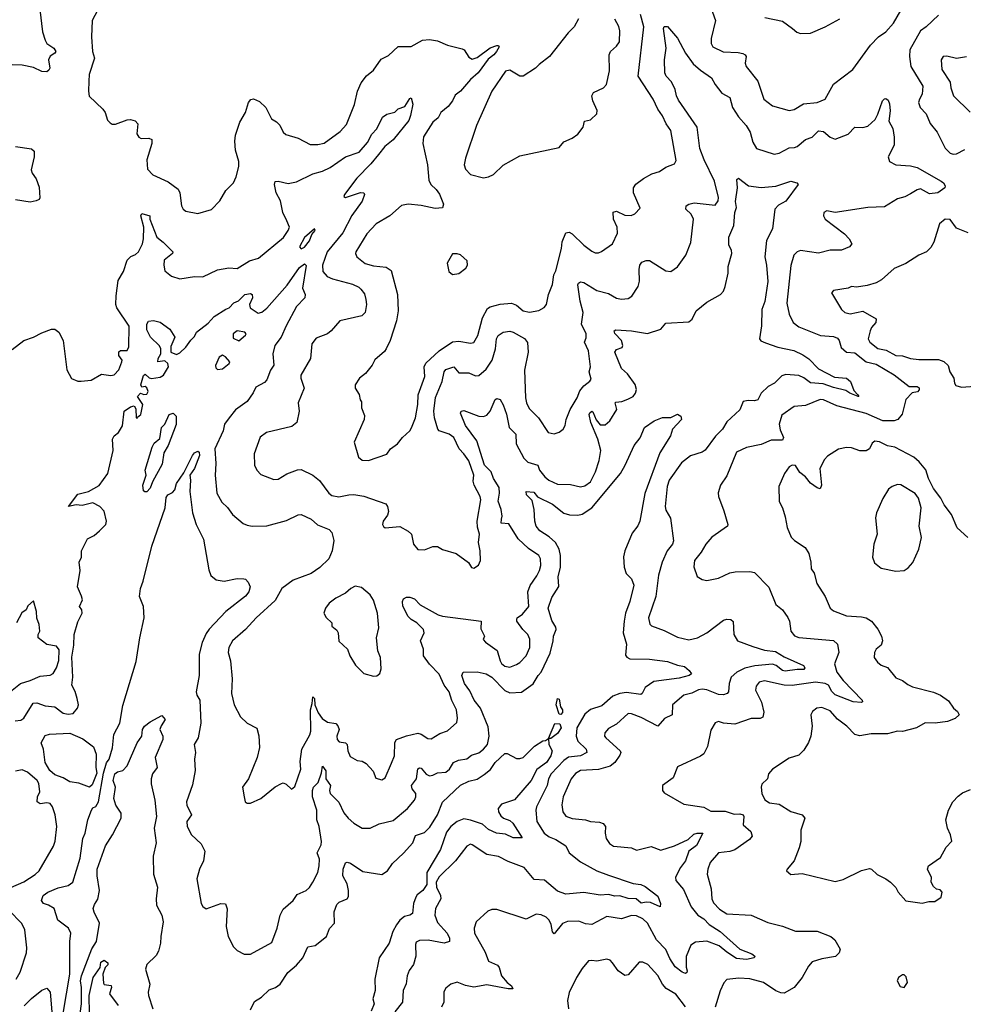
# Model space of a CAD drawing. Extents: x 1690054 to 1842981, y 782881 to 914114.
# Tile 623 of 656: x 1785820 to 1791566, y 890542 to 896539. Entities that reach past the tile are written whole.
import ezdxf

# ---------------------------------------------------------------- set-up
doc = ezdxf.new("R2010")
doc.units = 0

msp = doc.modelspace()

# ---------------------------------------------------------------- linework, layer by layer
at = {"layer": '0CON10XD'}
for points in [[(1786345, 896693.3), (1786261.2, 896535), (1786257.5, 896435), (1786263.8, 896345), (1786276.7, 896305), (1786243.8, 896205), (1786242, 896165), (1786238.8, 896105), (1786243.9, 896073.9), (1786326.7, 895995), (1786340, 895975), (1786355, 895927.5), (1786370.5, 895910.5), (1786383.6, 895903.6), (1786403.6, 895903.6), (1786475, 895928.6), (1786495, 895930.8), (1786524, 895924), (1786538.8, 895905), (1786534, 895845), (1786545, 895823.3), (1786560, 895815), (1786606.8, 895816.8), (1786625, 895808.8), (1786624.5, 895785), (1786594.4, 895685), (1786598.3, 895628.3), (1786631.2, 895595), (1786725, 895551.2), (1786785, 895506.7), (1786796, 895485), (1786806, 895405), (1786815.8, 895385.8), (1786832.7, 895372.7), (1786905, 895358), (1786987.6, 895382.4), (1787040, 895435), (1787075, 895498.8), (1787122, 895545), (1787138.8, 895581.2), (1787155.7, 895645), (1787154.2, 895675.8), (1787134.6, 895745), (1787130.2, 895800.2), (1787134.5, 895835.5), (1787160.8, 895915), (1787196, 895975), (1787214.2, 896035), (1787227, 896053), (1787245, 896058), (1787280.3, 896040.3), (1787318.8, 896005), (1787353.3, 895935), (1787385, 895916.2), (1787405, 895896.2), (1787425, 895853.3), (1787440.3, 895840.3), (1787515, 895817.5), (1787589.7, 895779.7), (1787635, 895778.9), (1787675, 895787.5), (1787771.1, 895858.9), (1787809.8, 895900.2), (1787858, 896022), (1787878.2, 896105), (1787899.5, 896155), (1787932.1, 896197.9), (1787975, 896232.9), (1788021.9, 896298.1), (1788065, 896321.1), (1788125, 896376), (1788205, 896375.6), (1788273.8, 896413.8), (1788315, 896418.8), (1788365, 896410.8), (1788425, 896384.5), (1788515, 896361.8), (1788525.7, 896355.7), (1788555, 896311.1), (1788575, 896299.5), (1788605, 896308.2), (1788685, 896368.6), (1788725, 896382.5), (1788735, 896382.5), (1788740, 896375), (1788723.8, 896345), (1788707.8, 896325), (1788672, 896298), (1788612.4, 896215), (1788565.1, 896174.9), (1788505, 896104.4), (1788471, 896079), (1788456.1, 896045), (1788428.6, 896011.4), (1788384.6, 895975), (1788369.1, 895940.9), (1788335, 895915.9), (1788279.5, 895825), (1788275.7, 895784.3), (1788304.4, 895654.4), (1788312.1, 895562.1), (1788324, 895535), (1788355.7, 895505.7), (1788376.4, 895476.4), (1788401.4, 895415), (1788395, 895394), (1788350.3, 895389.7), (1788265, 895407.3), (1788185, 895415.5), (1788145, 895406.9), (1788075, 895344.2), (1787991.1, 895295), (1787935, 895234.2), (1787866.9, 895125), (1787864.5, 895114.5), (1787872.9, 895095), (1787922.9, 895055), (1787975, 895040), (1788051.7, 895031.7), (1788081.7, 895011.7), (1788120.8, 894865), (1788125.6, 894765), (1788115.7, 894705), (1788075.8, 894584.2), (1788052, 894535), (1788041.2, 894518.8), (1787982.3, 894467.7), (1787965.8, 894434.2), (1787925.9, 894384.1), (1787890, 894355), (1787862.5, 894315), (1787862.5, 894295), (1787887, 894257), (1787893, 894223), (1787901.7, 894211.7), (1787902.5, 894175), (1787919.3, 894129.3), (1787918.8, 894105), (1787856.7, 893965), (1787884.2, 893875), (1787905, 893856.2), (1787945, 893854), (1788055, 893893.8), (1788078.8, 893925), (1788121.2, 893955), (1788151.2, 893995), (1788195.6, 894034.4), (1788206.6, 894053.4), (1788231.1, 894115), (1788245.4, 894195), (1788247.1, 894255), (1788286.9, 894365), (1788282.2, 894425), (1788292.9, 894447.1), (1788375, 894521.8), (1788455, 894577.8), (1788495, 894581.1), (1788565, 894568.1), (1788586.4, 894573.6), (1788610, 894615), (1788637.6, 894722.4), (1788669.4, 894780.6), (1788685, 894790.4), (1788745, 894806.2), (1788815, 894812.1), (1788845, 894800.9), (1788885, 894766.2), (1788925, 894757.9), (1788981.8, 894768.2), (1789014.6, 894785.4), (1789027.5, 894805), (1789040.6, 894865), (1789063.6, 894926.4), (1789073.5, 894985), (1789085, 895010), (1789118.9, 895145), (1789124.1, 895185.9), (1789145, 895241.2), (1789165, 895245.8), (1789185, 895235.8), (1789255, 895165.8), (1789305, 895128.8), (1789325, 895118.8), (1789345, 895118.8), (1789362.3, 895127.7), (1789429.4, 895175), (1789460, 895240), (1789457.4, 895275), (1789435.4, 895324.6), (1789433.2, 895366.8), (1789455, 895372.9), (1789505, 895348.6), (1789543.6, 895346.4), (1789565, 895356.7), (1789597.7, 895392.3), (1789556.7, 895485), (1789558.6, 895515), (1789572.4, 895537.6), (1789618.9, 895571.1), (1789669.3, 895600.7), (1789715, 895614.5), (1789755, 895641.9), (1789808.3, 895661.7), (1789818.1, 895681.9), (1789784.7, 895864.7), (1789755.9, 895905.9), (1789735, 895954.3), (1789706.4, 895995), (1789677.5, 896055), (1789585.5, 896195), (1789620, 896495), (1789600.8, 896570.8)], [(1785942.2, 896602.2), (1785958.9, 896465), (1785974.6, 896415), (1785986.7, 896395), (1786028.5, 896365), (1786039.5, 896345), (1786034.4, 896335), (1786005, 896316.7), (1785996.7, 896295), (1786003.6, 896245), (1785998.7, 896231.3), (1785985, 896222.7), (1785955, 896224.2), (1785905, 896248.9), (1785835, 896262.3), (1785775, 896264.5)], [(1790021.4, 896635), (1790057.8, 896535), (1790030.8, 896425), (1790031.5, 896395), (1790041.5, 896375), (1790103.7, 896343.6), (1790195, 896339.3), (1790223.8, 896333.8), (1790237.1, 896325), (1790244.4, 896315), (1790236.9, 896275), (1790242.9, 896255), (1790315.6, 896165), (1790352, 896055), (1790405, 896014.4), (1790505, 895986), (1790535, 895992), (1790593.1, 896026.9), (1790675, 896034.6), (1790725, 896054.3), (1790775, 896147.5), (1790893.6, 896236.4), (1791001.4, 896385), (1791048.8, 896435), (1791094.2, 896465), (1791141.7, 896518.3), (1791184.6, 896595.4)], [(1789222.9, 896545), (1789195.6, 896495), (1789160.8, 896459.2), (1789047.1, 896315), (1788982.6, 896267.4), (1788962, 896245), (1788885, 896196.2), (1788865, 896196.2), (1788805, 896231.2), (1788777.5, 896225), (1788694.2, 896105), (1788601.4, 895895), (1788533.8, 895695), (1788526.7, 895655), (1788535, 895628.8), (1788566, 895596), (1788645, 895575.8)], [(1788645, 895575.8), (1788675, 895582), (1788705, 895596.2), (1788765, 895653.3), (1788865, 895710), (1789105, 895761.2), (1789134.4, 895795.6), (1789185, 895817.1), (1789218.3, 895841.7), (1789252, 895885), (1789258.9, 895921.1), (1789295, 895930), (1789333.8, 895965), (1789337.1, 895987.1), (1789309.2, 896045), (1789304.4, 896075.6), (1789315, 896096), (1789375.5, 896124.5), (1789394.2, 896145), (1789412.5, 896227.5), (1789410, 896325), (1789418, 896345), (1789455, 896377.5), (1789472.5, 896405), (1789475, 896472.5), (1789468.6, 896498.6), (1789445, 896542)], [(1790357.5, 896552.5), (1790465, 896530), (1790525.8, 896485.8), (1790553, 896463), (1790574.3, 896454.3), (1790635, 896457.5), (1790725, 896495.7), (1790815, 896544)], [(1791413.9, 896566.1), (1791338.9, 896495), (1791305, 896471.5), (1791240.8, 896355), (1791238.1, 896315), (1791246.9, 896255), (1791319.2, 896135), (1791315.5, 896085), (1791300, 896055), (1791293.2, 896035), (1791303.1, 896005), (1791339.4, 895965), (1791365, 895906.2), (1791407.1, 895855), (1791455, 895756), (1791485, 895725.8), (1791505, 895720), (1791525, 895723.1), (1791575, 895748.1)], [(1788005, 895719), (1787959.1, 895660.9), (1787872.6, 895575), (1787798.8, 895475), (1787795, 895462.5), (1787805, 895456.7), (1787895, 895487.2), (1787915.4, 895485.4), (1787920, 895475), (1787905.7, 895434.3), (1787843.3, 895346.7), (1787788.3, 895241.7), (1787691.6, 895125), (1787664.6, 895044.6), (1787666.9, 895005), (1787693.1, 894975), (1787725, 894960.9), (1787847.6, 894927.6), (1787885, 894910.9), (1787898.5, 894898.5), (1787919.3, 894869.3), (1787928.2, 894835), (1787931.1, 894805), (1787923.7, 894756.3), (1787903.8, 894736.2), (1787770, 894705), (1787716.3, 894643.7), (1787695, 894625.6), (1787625, 894598.6), (1787600, 894565), (1787590.6, 894475), (1787532.5, 894375), (1787532.5, 894355), (1787553.3, 894295), (1787515.8, 894205), (1787522, 894155), (1787508, 894085), (1787477.8, 894062.2), (1787323.8, 894025), (1787285, 893996.2), (1787248, 893895), (1787250.8, 893825), (1787263.3, 893795), (1787289.3, 893769.3), (1787367.7, 893737.7), (1787395, 893740.8), (1787447, 893773), (1787511.7, 893798.3), (1787535, 893799.4), (1787605, 893765.7), (1787645, 893733.1), (1787701.9, 893655), (1787720.2, 893640.2), (1787763.1, 893633.1), (1787825, 893644.7), (1787855, 893647.7), (1787916.8, 893636.8), (1788049.4, 893589.4), (1788060.6, 893575), (1788065.7, 893544.3), (1788059.5, 893520.5), (1788032.5, 893485), (1788030, 893465), (1788035, 893452.5), (1788045, 893443.3), (1788135, 893451.4), (1788185, 893424.2), (1788205.7, 893405), (1788217.5, 893345), (1788245, 893311.2), (1788285, 893309.2), (1788335, 893330), (1788365, 893330), (1788395, 893311.2), (1788477, 893287), (1788553.9, 893233.9), (1788572.3, 893202.3), (1788585, 893197.5), (1788613.9, 893216.1), (1788626.2, 893245), (1788623.8, 893305), (1788613.8, 893355), (1788620, 893405), (1788607.6, 893447.6), (1788605.5, 893485), (1788628.2, 893615), (1788623.6, 893635), (1788587.3, 893705), (1788582.4, 893727.6), (1788585.9, 893765), (1788555, 893853.1), (1788524.5, 893894.5), (1788496.7, 893925), (1788463.6, 893993.6), (1788435, 894014.8), (1788375, 894034.8), (1788366.6, 894045), (1788346, 894115), (1788343, 894155), (1788352.1, 894237.9), (1788391.9, 894335), (1788405.3, 894394.8), (1788415, 894409.1), (1788464.4, 894424.4), (1788495, 894388.8), (1788555, 894387.7), (1788595, 894369.6), (1788615, 894371.5), (1788660.2, 894409.8), (1788698.1, 894465), (1788717.9, 894535), (1788723.3, 894595), (1788734, 894616), (1788765, 894635.6), (1788805, 894641.4), (1788825, 894636.9), (1788895, 894598), (1788912.1, 894572.1), (1788915.6, 894515), (1788894.6, 894404.6), (1788900, 894235), (1788906.4, 894205), (1788921.7, 894171.7), (1788979.2, 894115), (1789037.5, 894025), (1789075, 894016.7), (1789105, 894026.7), (1789130, 894045), (1789142.5, 894067.5), (1789148.1, 894105), (1789171.1, 894165), (1789214.5, 894235), (1789231.7, 894278.3), (1789255, 894308.6), (1789292.7, 894337.3), (1789299.5, 894350.5), (1789287.1, 894395), (1789295.5, 894425), (1789282.7, 894522.7), (1789259.1, 894575), (1789269.2, 894600.8), (1789268.5, 894625), (1789241.1, 894685), (1789251.8, 894755), (1789232.4, 894825), (1789219.4, 894925), (1789222.5, 894935), (1789235, 894942.9), (1789255, 894938.5), (1789335, 894889.6), (1789405, 894872.2), (1789455, 894842.2), (1789485, 894836.9), (1789525, 894841.4), (1789548, 894855), (1789585.4, 894914.6), (1789593.7, 894946.3), (1789592, 895018), (1789596.8, 895043.2), (1789608.6, 895061.4), (1789635, 895072.9), (1789655, 895072.2), (1789755, 895008.9), (1789784.4, 895005.6), (1789826.3, 895033.7), (1789875.5, 895104.5), (1789906.9, 895183.1), (1789922.7, 895325), (1789908.9, 895355), (1789876, 895385), (1789878.8, 895405), (1789895, 895415.6), (1789927.2, 895422.8), (1790055, 895410), (1790073.1, 895436.9), (1790074.6, 895455.4), (1790051.6, 895555), (1789987.6, 895685), (1789961.8, 895755), (1789944.6, 895885), (1789831.2, 896048.8), (1789818.8, 896075), (1789810.9, 896115), (1789789.9, 896159.9), (1789757.5, 896195), (1789748.2, 896215), (1789746.6, 896295), (1789757.5, 896365), (1789741.1, 896485), (1789745, 896498.8), (1789765, 896498.6), (1789825, 896426), (1789875, 896336.2), (1789921.2, 896271.2), (1789965, 896231.9), (1790032.5, 896185), (1790054.2, 896145), (1790095, 896092.5), (1790144, 896065), (1790161.1, 896005), (1790197.5, 895947.5), (1790243.2, 895895), (1790268.9, 895855), (1790285, 895793.8), (1790307.5, 895755), (1790415, 895720), (1790445, 895725.4), (1790505, 895758.1), (1790538.7, 895761.3), (1790555, 895767.7), (1790605, 895808.9), (1790645, 895823.1), (1790685, 895862.5), (1790715, 895857.9), (1790755, 895822.9), (1790785, 895811.9), (1790865, 895841.1), (1790905, 895884.3), (1790955, 895882.5), (1790985, 895890.6), (1791028.6, 895931.4), (1791046.2, 895963.8), (1791074.4, 896045), (1791085, 896057.5), (1791095, 896059.2), (1791108.9, 896048.9), (1791116.3, 896026.3), (1791119.5, 895985), (1791111.5, 895921.5), (1791135.7, 895875.7), (1791144.1, 895824.1), (1791143.8, 895775), (1791109.2, 895705), (1791116.2, 895675), (1791154.5, 895654.5), (1791245, 895649.4), (1791285, 895639.4), (1791431.2, 895555), (1791446, 895545), (1791455, 895527.5), (1791453.8, 895515), (1791410, 895485), (1791359.4, 895479.4), (1791305, 895508.5), (1791285, 895503.1), (1791245, 895478.2), (1791209.7, 895460.3), (1791165, 895448.7), (1791085, 895399.5), (1790985, 895396.2), (1790785, 895364.6), (1790735, 895374.2), (1790716.7, 895365), (1790714.3, 895345), (1790724.7, 895324.7), (1790842, 895235), (1790870, 895205), (1790886.4, 895173.6), (1790872.5, 895155), (1790824.3, 895135.7), (1790755, 895135.6), (1790685, 895116.7), (1790575, 895134.2), (1790555, 895126), (1790534.4, 895105), (1790515, 895042.5), (1790491.7, 894811.7), (1790506.2, 894745), (1790529.5, 894695), (1790565, 894667.7), (1790594.5, 894655.5), (1790695.9, 894615.9), (1790775, 894609.3), (1790800, 894600), (1790810.9, 894585), (1790822, 894542), (1790854.8, 894514.8), (1790905, 894511), (1790975, 894455.8), (1791035, 894440.9), (1791145.4, 894375.4), (1791235.6, 894305.6), (1791285, 894305.9), (1791296.2, 894296.2), (1791297.9, 894285), (1791286.6, 894273.4), (1791254.4, 894265.6), (1791215, 894225.6), (1791193.1, 894136.9), (1791166.6, 894103.4), (1791145, 894095.2), (1791075, 894096.1), (1790975, 894140.2), (1790795, 894186.3), (1790715, 894224.4), (1790694.4, 894225.6), (1790605, 894189.1), (1790535, 894182.9), (1790460, 894130), (1790444.1, 894075.9), (1790451.3, 894041.3), (1790471.1, 893995), (1790465, 893977.5), (1790395, 893978.9), (1790335, 893951.5), (1790245, 893934.4), (1790185.6, 893904.4), (1790125, 893761.2), (1790087.5, 893705), (1790073.4, 893656.6), (1790074.3, 893635), (1790107.3, 893547.3), (1790132, 893465), (1790130, 893455), (1790035, 893386.9), (1789997.1, 893345), (1789970, 893295), (1789930, 893245), (1789926, 893206), (1789945, 893147.5), (1789975, 893130), (1790003.2, 893123.2), (1790075, 893137.1), (1790145, 893170), (1790175.8, 893175.8), (1790265, 893177.8), (1790295, 893171.4), (1790382.6, 893082.6), (1790425, 892976.7), (1790464, 892945), (1790497.2, 892897.2), (1790506.9, 892875), (1790515.6, 892815), (1790537, 892787), (1790565, 892775.5), (1790775, 892757.1), (1790799.2, 892735), (1790807.5, 892685), (1790781.9, 892615), (1790795.6, 892565), (1790833.8, 892513.8), (1790950, 892395), (1790952.5, 892385), (1790945, 892380), (1790895.6, 892384.4), (1790785, 892427.5), (1790765, 892447.8), (1790744.8, 892484.8), (1790725.2, 892495.2), (1790665, 892503.2), (1790524.6, 892484.6), (1790475, 892484.7), (1790355, 892511.2), (1790323.3, 892505), (1790305, 892480), (1790301.5, 892455), (1790336.9, 892383.1), (1790350.6, 892320.6), (1790345, 892290), (1790328, 892282), (1790275, 892283.3), (1790175, 892247.9), (1790105, 892254.2), (1790075, 892263.8), (1790055, 892256.7), (1790028, 892212), (1790008, 892112), (1789985, 892068), (1789965, 892052.5), (1789825, 891987.5), (1789799.5, 891920.5), (1789733.3, 891875), (1789733.8, 891845), (1789745, 891830), (1789865, 891761.2), (1789985, 891743.1), (1790027.9, 891717.9), (1790115, 891718.1), (1790170.5, 891700.5), (1790205, 891701.8), (1790225.9, 891695), (1790229.7, 891685), (1790224.6, 891635), (1790271.4, 891595), (1790280.6, 891565), (1790264.6, 891545), (1790175, 891482.5), (1790145, 891472.9), (1790075.4, 891464.6), (1790025, 891406), (1790009.4, 891365), (1790005.6, 891335), (1790031.5, 891245), (1790033.9, 891185), (1790045, 891160), (1790080.6, 891120.6), (1790125, 891092.4), (1790275, 891085.6), (1790375, 891039.2), (1790465, 891016.7), (1790545, 890988.1), (1790675, 890987.8), (1790760, 890955), (1790784.1, 890934.1), (1790817, 890877), (1790810, 890855), (1790787.3, 890832.7), (1790705, 890818.5), (1790645, 890800), (1790624.2, 890775), (1790585, 890706), (1790535.8, 890645), (1790475, 890610), (1790455, 890610.8), (1790425, 890624.2), (1790348.8, 890675), (1790265, 890697.8), (1790199.8, 890700.2), (1790125, 890692), (1790106.8, 890673.2), (1790085.4, 890624.6), (1790054.6, 890525)], [(1791585, 896313.9), (1791525, 896302.2), (1791465, 896316.7), (1791443.3, 896315), (1791430, 896295), (1791434.4, 896235), (1791485, 896158.8), (1791488.9, 896125), (1791506.5, 896075), (1791606.9, 895976.9)], [(1785775, 894531.4), (1785845, 894584.4), (1785905, 894605.7), (1785955, 894632.9), (1786015, 894653.8), (1786035, 894653.8), (1786058.8, 894635), (1786084.2, 894585), (1786107, 894407), (1786135, 894353.3), (1786175, 894336.7), (1786195, 894336.7), (1786255, 894343.3), (1786319.1, 894380.9), (1786375, 894372.5), (1786395, 894376.2), (1786423.2, 894406.8), (1786442.5, 894455), (1786444, 894465), (1786423.1, 894493.1), (1786424.5, 894515.5), (1786435, 894524.2), (1786475, 894524), (1786485, 894547.5), (1786486.9, 894673.1), (1786411.3, 894785), (1786405.8, 894805), (1786406.9, 894856.9), (1786420.1, 894949.9), (1786451.5, 895005), (1786474.6, 895075), (1786497.5, 895097.5), (1786525, 895109.1), (1786543.3, 895125), (1786568.1, 895175), (1786574.4, 895205), (1786575.3, 895274.7), (1786558.2, 895345), (1786565, 895359.1), (1786612, 895345), (1786613.4, 895325), (1786655.3, 895215.3), (1786695, 895184.4), (1786752.5, 895125), (1786750.8, 895115), (1786701.1, 895075), (1786698.1, 895045), (1786705, 895008.8), (1786745, 894977.5), (1786795, 894960.8), (1786885, 894975.7), (1786935, 894974), (1787024.1, 895015.9), (1787093, 895027), (1787145, 895024.5), (1787219, 895071), (1787275, 895087.6), (1787427.3, 895212.7), (1787455.8, 895255), (1787462.3, 895275), (1787446.7, 895315), (1787422.1, 895365), (1787408.9, 895435), (1787381.8, 895485), (1787371.2, 895535), (1787376.4, 895553.6), (1787395, 895555.8), (1787455, 895541.9), (1787505, 895551.8), (1787605, 895601.2), (1787665, 895616.2), (1787710.4, 895639.6), (1787805, 895704), (1787886.9, 895733.1), (1787938.5, 895791.5), (1787965, 895842.5), (1787995.6, 895875), (1788029.2, 895945), (1788055, 895964.3), (1788104.2, 895975.8), (1788125, 895996.2), (1788165, 896011.2), (1788195, 896060), (1788205, 896062.5), (1788213.8, 896025), (1788200.8, 895955), (1788188.9, 895925), (1788095, 895808.4), (1788043.4, 895766.6), (1788005, 895719)], [(1785795, 895767.3), (1785892.6, 895752.6), (1785909.1, 895739.1), (1785909.1, 895705), (1785890.8, 895625), (1785896, 895605), (1785920.3, 895570.3), (1785938.3, 895518.3), (1785944, 895455), (1785938.8, 895445), (1785920, 895435), (1785885, 895426.9), (1785795, 895442.5)], [(1788368, 892915), (1788395, 892906.1), (1788630, 892875), (1788628.3, 892828.3), (1788650, 892785), (1788643, 892763), (1788657, 892747), (1788727.3, 892697.3), (1788745, 892634), (1788755, 892617.5), (1788775, 892602.2), (1788805, 892595.8), (1788845, 892610.8), (1788865, 892623.1), (1788904.3, 892665), (1788926, 892716), (1788926.7, 892765), (1788913.6, 892793.6), (1788883.3, 892825), (1788847.5, 892875), (1788846.7, 892885), (1788848.8, 892895), (1788881.5, 892918.5), (1788921.1, 892965), (1788914.4, 893055), (1788927.6, 893092.4), (1788969.2, 893150.8), (1788985.5, 893185), (1788993.3, 893215), (1788990.5, 893255), (1788980.6, 893275), (1788918.3, 893318.3), (1788856.4, 893376.4), (1788798.1, 893468.1), (1788752.7, 893472.7), (1788755, 893496.7), (1788758.8, 893515), (1788751.4, 893555), (1788732.9, 893607.1), (1788742.6, 893655), (1788739.3, 893689.3), (1788704.6, 893745), (1788691.3, 893785), (1788651.2, 893825), (1788602.9, 893975), (1788535, 894067.5), (1788505, 894142.5), (1788507.5, 894155), (1788525, 894158.1), (1788615, 894124.5), (1788645, 894121.5), (1788665, 894131.1), (1788685.3, 894154.7), (1788715, 894226), (1788725, 894232.5), (1788745, 894226), (1788765, 894193.8), (1788785, 894136), (1788800.4, 894055), (1788840.7, 894015), (1788842.5, 893955), (1788889.2, 893869.3), (1788915, 893844.5), (1788976.2, 893826.2), (1788986.2, 893795), (1789017.5, 893755), (1789041.8, 893735), (1789095, 893710.8), (1789175, 893707.3), (1789235, 893694.3), (1789260.4, 893699.6), (1789295, 893724.3), (1789327.1, 893785), (1789348.5, 893855), (1789357.9, 893915), (1789340.7, 893985), (1789298.8, 894085), (1789287.3, 894135), (1789292.4, 894145), (1789305, 894155.5), (1789310.7, 894150.7), (1789331.4, 894101.4), (1789355, 894071.8), (1789385, 894072.1), (1789413.3, 894095), (1789456.4, 894165), (1789445.4, 894205), (1789449.6, 894210.4), (1789486, 894214), (1789522.9, 894227.1), (1789555, 894244.5), (1789570.4, 894265), (1789576.3, 894286.3), (1789567.6, 894317.6), (1789522.1, 894382.1), (1789485.5, 894415), (1789443.3, 894515), (1789455, 894530), (1789488, 894542), (1789493.3, 894555), (1789484, 894585), (1789445, 894628.8), (1789439.2, 894645), (1789449.5, 894650.5), (1789545, 894643.6), (1789642.2, 894627.8), (1789725, 894653.8), (1789755, 894690), (1789895, 894699.2), (1789915.4, 894714.6), (1789940, 894765), (1790005, 894817.8), (1790086.9, 894865), (1790105, 894885.8), (1790116.4, 894913.6), (1790133.7, 894995), (1790133.7, 895035), (1790157.2, 895115), (1790155.2, 895135), (1790138.7, 895165), (1790137.5, 895215), (1790169.3, 895285), (1790174.8, 895365), (1790184.3, 895395), (1790178.8, 895431.2), (1790191.8, 895515), (1790186.2, 895565), (1790196.7, 895575), (1790257, 895527), (1790335, 895517.5), (1790424.2, 895525.8), (1790515, 895555.7), (1790552.5, 895545), (1790561.2, 895535), (1790485, 895434.2), (1790440.9, 895409.1), (1790418, 895385), (1790404.5, 895265.5), (1790368.2, 895195), (1790357.7, 895095), (1790368.2, 895045), (1790376.5, 894945), (1790356.7, 894823.3), (1790340, 894775), (1790337.5, 894675), (1790324, 894595), (1790333.4, 894583.4), (1790360.7, 894570.7), (1790436.7, 894545), (1790533.8, 894525), (1790588.8, 894498.8), (1790625, 894474.2), (1790685, 894412.2), (1790781.3, 894361.3), (1790855, 894355.3), (1790878.5, 894335), (1790899.8, 894279.8), (1790923.3, 894255), (1790930, 894245), (1790925, 894243.3), (1790875, 894263.8), (1790850.9, 894280.9), (1790775, 894298.8), (1790711.8, 894321.8), (1790635, 894327), (1790595, 894357.8), (1790565, 894371), (1790485, 894378), (1790460.2, 894369.8), (1790415.2, 894324.8), (1790377.3, 894305), (1790334.6, 894265), (1790315, 894224.3), (1790295, 894216.9), (1790255, 894220), (1790225.8, 894214.2), (1790205, 894163.3), (1790125, 894090), (1790099.2, 894045), (1790057, 894003), (1789995, 893918.1), (1789975, 893905.6), (1789905, 893883.3), (1789849.2, 893840.8), (1789775.4, 893735), (1789762, 893695), (1789750, 893575), (1789755, 893552), (1789782.7, 893502.7), (1789801.9, 893365), (1789795.3, 893345), (1789762.3, 893305), (1789731.6, 893235), (1789710.7, 893155), (1789694, 893025), (1789648.1, 892895), (1789657.1, 892857.1), (1789667.3, 892847.3), (1789745, 892819.3), (1789825, 892777.1), (1789895, 892762), (1789947.5, 892775), (1790005, 892805.4), (1790105, 892882), (1790125, 892888), (1790150, 892885), (1790164, 892874), (1790169.2, 892795), (1790190, 892755), (1790285, 892720.9), (1790355, 892699.6), (1790421.3, 892691.3), (1790475, 892659.2), (1790592.5, 892605), (1790600.7, 892590.7), (1790595, 892580.8), (1790555, 892581.5), (1790480.3, 892570.3), (1790464.5, 892574.5), (1790425.5, 892605.5), (1790405, 892613.1), (1790295.9, 892604.1), (1790235, 892589.8), (1790186.5, 892565), (1790152.5, 892535), (1790140.8, 892495), (1790137.1, 892445), (1790128.8, 892435), (1790105, 892426.4), (1790075, 892428.5), (1790005, 892456.8), (1789975, 892460.4), (1789953.6, 892456.4), (1789913.7, 892436.4), (1789864.3, 892425.7), (1789794.5, 892365), (1789794, 892305), (1789746.8, 892283.2), (1789705, 892235.7), (1789605, 892288.5), (1789545, 892311.1), (1789525, 892312.5), (1789455, 892247.8), (1789405, 892220.8), (1789383.8, 892195), (1789382, 892175), (1789390, 892165), (1789477.3, 892085), (1789481.2, 892075), (1789475, 892058.6), (1789444.2, 892015), (1789415, 891992.3), (1789345, 891972.7), (1789235, 891965.4), (1789205, 891947.8), (1789179.1, 891915), (1789128.8, 891805), (1789122.3, 891757.7), (1789127.8, 891715), (1789145, 891687.5), (1789185, 891672.7), (1789265, 891665.4), (1789295, 891654.6), (1789350.7, 891650.7), (1789372.6, 891642.6), (1789387.5, 891625), (1789384.3, 891585), (1789390.9, 891550.9), (1789411.3, 891521.3), (1789435, 891505.8), (1789545, 891494.3), (1789575, 891481.4), (1789665, 891503.1), (1789725, 891480), (1789807, 891507), (1789891.1, 891545), (1789925, 891578.4), (1789945.2, 891585.2), (1789979.2, 891585), (1789940.5, 891509.5), (1789895.4, 891475), (1789875.3, 891415), (1789844.5, 891375), (1789813, 891317), (1789815.5, 891295), (1789861.4, 891241.4), (1789908.2, 891135), (1789950, 891085), (1789985, 891063.1), (1790018.5, 891028.5), (1790085, 890986.2), (1790205, 890877.3), (1790278.5, 890848.5), (1790296.7, 890835), (1790292.5, 890825), (1790245.2, 890814.8), (1790185, 890821.2), (1790125, 890859.8), (1790078.8, 890898.8), (1790005, 890925.8), (1789935, 890920), (1789907.7, 890902.3), (1789877.9, 890832.1), (1789878.2, 890768.2), (1789884.2, 890745), (1789883.3, 890735), (1789875, 890730), (1789855, 890737.5), (1789810.5, 890770.5), (1789779.7, 890819.8), (1789755.2, 890875.2), (1789697.5, 890935), (1789642.7, 891035), (1789615, 891062.5), (1789575, 891081.5), (1789545, 891083.6), (1789485, 891061.9), (1789395, 891077.5), (1789305, 891026.9), (1789265, 891031.9), (1789225, 891048.6), (1789155, 891046.7), (1789125, 891033.5), (1789075, 890970.6), (1789065, 890982.9), (1789056.9, 891026.9), (1789045, 891054.2), (1789025, 891072.9), (1788995, 891087.1), (1788965, 891090.6), (1788905, 891059.5), (1788725, 891118.6), (1788695, 891120), (1788671.5, 891108.5), (1788600, 891045), (1788588.2, 891005), (1788589.5, 890975), (1788655, 890860), (1788674.6, 890804.6), (1788729.3, 890779.3), (1788739.5, 890765), (1788754.2, 890715), (1788788, 890675), (1788815.7, 890655), (1788823.3, 890636.7), (1788795, 890636.7), (1788665, 890661.1), (1788585, 890645.6), (1788535.5, 890655.5), (1788485, 890676), (1788445, 890663.8), (1788415, 890640), (1788402.9, 890617.1), (1788402.5, 890555), (1788389.5, 890525)], [(1791595, 895240.6), (1791525, 895269.2), (1791485, 895322.5), (1791455, 895324.2), (1791421.2, 895295), (1791386.2, 895185), (1791367.3, 895152.7), (1791341.2, 895125), (1791295.6, 895104.4), (1791216.3, 895053.7), (1791145, 895023.1), (1791066.9, 894955), (1791035, 894936.2), (1790980.4, 894919.6), (1790915, 894910), (1790885, 894913.6), (1790865, 894903.5), (1790775, 894888.8), (1790763.3, 894875), (1790824.2, 894775), (1790844.2, 894755), (1790876.8, 894746.8), (1790955, 894764.6), (1791035, 894716.7), (1791033.1, 894695), (1791006.8, 894665), (1790997.8, 894645), (1790987.3, 894595), (1790997.5, 894575), (1791045, 894537.3), (1791097.1, 894527.1), (1791155, 894493.8), (1791195, 894492.5), (1791243.8, 894475), (1791295, 894468.9), (1791415, 894468.5), (1791446.4, 894456.4), (1791473.1, 894433.1), (1791484.4, 894395), (1791508.9, 894355), (1791512.1, 894325), (1791520.3, 894310.2), (1791555, 894300), (1791635, 894306.1)], [(1787535, 895144), (1787555, 895154.2), (1787585, 895192), (1787598.3, 895231.7), (1787618.8, 895255), (1787615.7, 895265.7), (1787555, 895213.3), (1787523.3, 895155), (1787535, 895144)], [(1788455, 894986.7), (1788495, 894993.8), (1788536.2, 895025), (1788546.2, 895045), (1788545, 895070), (1788505, 895106.7), (1788485, 895113.3), (1788455, 895112.5), (1788423.6, 895056.4), (1788433.8, 895005), (1788455, 894986.7)], [(1785792.2, 892267.8), (1785826.7, 892273.3), (1785845.3, 892284.7), (1785903, 892377), (1785925, 892378.6), (1785975, 892359.7), (1786035, 892352.9), (1786085, 892315.6), (1786115, 892309.1), (1786146.9, 892313.1), (1786173.1, 892345), (1786178.9, 892365), (1786171.1, 892405), (1786157.8, 892447.8), (1786138, 892485), (1786144.4, 892535), (1786137.1, 892657.1), (1786150.5, 892729.5), (1786152.9, 892795), (1786175, 892872), (1786200, 892925), (1786198.1, 892945), (1786184.6, 892965), (1786201.9, 893005), (1786196.9, 893026.9), (1786172.9, 893085), (1786187.8, 893185), (1786182.5, 893235), (1786196.2, 893265), (1786197.3, 893305), (1786233.9, 893376.1), (1786273.4, 893396.6), (1786305.6, 893425), (1786344.3, 893465), (1786348.1, 893485), (1786334.2, 893545), (1786309.4, 893575), (1786265, 893595.4), (1786200.6, 893579.4), (1786165, 893584.5), (1786117.5, 893575), (1786175, 893650), (1786238.8, 893665), (1786305, 893701.2), (1786357.5, 893775), (1786389.1, 893915), (1786384.5, 893985), (1786395, 894003.8), (1786422.5, 894025), (1786446.7, 894065), (1786456.2, 894155), (1786495, 894182), (1786517.7, 894187.7), (1786528.1, 894168.1), (1786530, 894115), (1786535, 894112.5), (1786538.3, 894118.3), (1786557.9, 894135), (1786571.2, 894195), (1786538, 894245), (1786555, 894264), (1786576.2, 894256.2), (1786595, 894259.2), (1786603.3, 894275), (1786595, 894297.1), (1786585, 894304.3), (1786565, 894300), (1786557.1, 894315), (1786575, 894372), (1786585, 894380), (1786608.8, 894358.8), (1786623.9, 894353.9), (1786675, 894361.7), (1786696.5, 894375), (1786727, 894425), (1786721.5, 894445), (1786705, 894461.9), (1786662, 894455), (1786662.7, 894475), (1786680, 894505), (1786680.5, 894535), (1786672.1, 894552.1), (1786617.5, 894605), (1786595, 894650), (1786594, 894685), (1786605, 894702.5), (1786635, 894706.7), (1786676.6, 894696.6), (1786735, 894653.8), (1786764.4, 894605), (1786741.5, 894548.5), (1786740, 894515), (1786775, 894500.9), (1786795, 894509.4), (1786831.7, 894545), (1786861.8, 894588.2), (1786885, 894610.3), (1786897.8, 894635), (1786968.9, 894691.1), (1787005, 894731.5), (1787075, 894776.2), (1787095, 894785.2), (1787124.7, 894815.3), (1787153, 894827), (1787192, 894865), (1787225, 894872.2), (1787235.4, 894865.4), (1787237.8, 894845), (1787219.6, 894805), (1787223.7, 894783.7), (1787271.7, 894751.7), (1787295, 894758), (1787325, 894781.4), (1787448.1, 894921.9), (1787525, 895029.7), (1787555, 895052.2), (1787565, 895041.2), (1787541.4, 894905), (1787558.8, 894865), (1787556.7, 894845), (1787506.8, 894793.2), (1787443.3, 894675), (1787413.1, 894605), (1787373.3, 894555), (1787362.7, 894505), (1787368.5, 894435), (1787348.5, 894405), (1787325, 894346.2), (1787311.1, 894328.9), (1787258.3, 894301.7), (1787242.7, 894267.3), (1787205, 894213.8), (1787135, 894162.5), (1787095, 894114.6), (1787068.3, 894075), (1787059.4, 894035), (1787008.8, 893925), (1787014.1, 893835), (1787010, 893765), (1787021.5, 893655), (1787050.2, 893600.2), (1787085, 893567.1), (1787116, 893526), (1787180.9, 893470.9), (1787205, 893460.8), (1787235.7, 893454.3), (1787325, 893456.9), (1787445, 893487.8), (1787515, 893522.9), (1787535, 893525.6), (1787595, 893496.9), (1787633.2, 893463.2), (1787705, 893433.3), (1787721.2, 893415), (1787733.6, 893366.4), (1787723.8, 893305), (1787702, 893255), (1787647.6, 893202.4), (1787595, 893165.6), (1787485.4, 893124.6), (1787417.5, 893075), (1787375, 893001.9), (1787260, 892895), (1787195.9, 892824.1), (1787115.6, 892755), (1787094.5, 892715), (1787089.5, 892685), (1787103.7, 892633.7), (1787113.6, 892523.6), (1787109.5, 892435), (1787127.1, 892365), (1787165, 892292), (1787204.5, 892254.5), (1787264.3, 892224.3), (1787277, 892177), (1787281.4, 892105), (1787266.9, 892045), (1787214.2, 891915.8), (1787176.7, 891865), (1787186.2, 891805), (1787194.1, 891774.1), (1787205, 891766.7), (1787225, 891766.2), (1787288.8, 891795), (1787375, 891865.8), (1787415, 891886.2), (1787425, 891890), (1787443.6, 891883.6), (1787475, 891852.5), (1787495, 891868.8), (1787531.4, 891975), (1787529.1, 892020.9), (1787537.8, 892095), (1787586.8, 892183.2), (1787592.9, 892205), (1787590.6, 892335), (1787602.1, 892375), (1787605, 892414), (1787615.3, 892405), (1787618.4, 892365), (1787637.6, 892317.6), (1787662.9, 892282.9), (1787695, 892260.4), (1787745, 892251.2), (1787757.8, 892237.7), (1787764.7, 892215), (1787752.2, 892175), (1787753.1, 892155), (1787765, 892141.4), (1787805, 892134), (1787814, 892125), (1787818.1, 892085), (1787832.1, 892052.1), (1787875, 892026.7), (1787905, 892023.3), (1787929.5, 892009.5), (1787972.3, 891962.3), (1787988.3, 891918.3), (1788025, 891910), (1788045, 891921.2), (1788085, 892011.2), (1788102.5, 892055), (1788104.1, 892135.9), (1788114.7, 892155.3), (1788175, 892177.7), (1788245, 892193.1), (1788265, 892187.7), (1788305, 892161.8), (1788325, 892158.6), (1788379.3, 892190.7), (1788425, 892208), (1788482.3, 892257.7), (1788487.1, 892285), (1788480, 892335), (1788451.7, 892391.7), (1788436.2, 892445), (1788405.6, 892485.6), (1788375, 892552.9), (1788315, 892613.6), (1788278.9, 892665), (1788278.8, 892705), (1788260, 892755), (1788284, 892805), (1788280, 892825), (1788239.2, 892865), (1788205, 892885.5), (1788185.6, 892905), (1788153.2, 892966.8), (1788151.4, 892995), (1788157.5, 893012.5), (1788175, 893022.5), (1788195, 893022.5), (1788225, 893011.2), (1788258.8, 892975), (1788368, 892915)], [(1787155, 894583.2), (1787195, 894617.5), (1787200, 894625), (1787191.4, 894635), (1787145, 894643.8), (1787120.7, 894625), (1787119.4, 894599.4), (1787155, 894583.2)], [(1787025, 894409.4), (1787055, 894412.2), (1787095, 894444.2), (1787099.2, 894455), (1787074, 894485), (1787055, 894496.7), (1787035, 894484.7), (1787013.1, 894433.1), (1787015, 894418.8), (1787025, 894409.4)], [(1786084.6, 890485), (1786125.5, 890725), (1786126.3, 890923.7), (1786132.2, 890975), (1786116.9, 891005), (1786053.3, 891055), (1786030, 891125), (1785995, 891146.2), (1785965, 891155.7), (1785953.1, 891175), (1785963.3, 891205), (1785991.4, 891225), (1786055, 891251.5), (1786114.7, 891265.3), (1786144.7, 891285.3), (1786188, 891432), (1786205, 891551.2), (1786219.4, 891585), (1786236, 891665), (1786256.7, 891725), (1786265, 891737.5), (1786285, 891747.5), (1786300, 891775), (1786330.9, 891949.1), (1786348.4, 892011.6), (1786365, 892035.8), (1786385.2, 892104.8), (1786394.1, 892185.9), (1786429.4, 892255), (1786448.4, 892361.6), (1786529.3, 892630.7), (1786551.2, 892775), (1786578.6, 892895), (1786573.4, 892965), (1786549.2, 893025), (1786555.8, 893075), (1786571.7, 893118.3), (1786625, 893332.2), (1786705.6, 893565), (1786711.5, 893628.5), (1786722.5, 893645), (1786750.4, 893659.6), (1786764.3, 893675), (1786775.8, 893715), (1786819.9, 893780.1), (1786871.8, 893885), (1786885, 893901.4), (1786905, 893910.8), (1786914.2, 893904.2), (1786914.4, 893885), (1786883.8, 893805), (1786857.3, 893765), (1786861.4, 893735), (1786856.4, 893666.4), (1786873.3, 893535), (1786894.3, 893465), (1786939.5, 893375), (1786971.2, 893188.8), (1786985, 893154), (1787016.4, 893126.4), (1787065, 893118.9), (1787145, 893135.7), (1787184.3, 893134.3), (1787195, 893131.2), (1787212.5, 893112.5), (1787222.9, 893085), (1787214.6, 893055), (1787195, 893027.1), (1787075, 892934), (1786975, 892827.8), (1786955, 892800), (1786932.2, 892745), (1786913.4, 892675), (1786913.1, 892545), (1786894.5, 892445), (1786898.9, 892425), (1786918.1, 892395), (1786924.2, 892255), (1786906.2, 892165), (1786882.5, 892125), (1786891.2, 892075), (1786883.8, 892035), (1786888.8, 891965), (1786871.7, 891878.3), (1786835.8, 891774.2), (1786838.6, 891755), (1786865.6, 891695), (1786838.6, 891655), (1786839.4, 891625), (1786865.8, 891575), (1786925, 891520), (1786946.7, 891475), (1786938.9, 891415), (1786914.4, 891365), (1786898.1, 891305), (1786925.9, 891155.9), (1786935, 891137.5), (1786955, 891122.5), (1787045, 891156.7), (1787073, 891153), (1787083.9, 891123.9), (1787078, 891015), (1787090, 890955), (1787121.7, 890891.7), (1787145, 890870), (1787187.7, 890847.7), (1787225, 890848), (1787355, 890919.2), (1787387.1, 891005), (1787405.6, 891085), (1787425, 891121.2), (1787485, 891174), (1787508.9, 891211.1), (1787564.5, 891235.5), (1787585, 891254), (1787604.3, 891285), (1787635.7, 891345), (1787644.6, 891385.4), (1787646.2, 891425), (1787631.5, 891465), (1787655, 891512.5), (1787657.3, 891532.7), (1787644.8, 891624.8), (1787630.6, 891665), (1787630, 891725), (1787602.9, 891805), (1787602.5, 891845), (1787609.6, 891865), (1787638, 891892), (1787658.3, 891951.7), (1787665, 891992.5), (1787685.3, 891964.7), (1787684.8, 891914.8), (1787713.3, 891875), (1787707.3, 891845), (1787710.9, 891825), (1787763.6, 891773.6), (1787795, 891708), (1787820.6, 891675), (1787855, 891644.3), (1787905, 891614.4), (1787955, 891614.4), (1788009.7, 891640.3), (1788095, 891661.4), (1788182, 891735), (1788224.4, 891785), (1788232.5, 891805), (1788232.2, 891825), (1788210, 891855), (1788206.4, 891875), (1788236.8, 891915), (1788245, 891975.6), (1788255, 891982.2), (1788265, 891979.5), (1788295, 891943.3), (1788315, 891934.4), (1788335, 891936.9), (1788365, 891952.5), (1788415, 891955.7), (1788437.5, 891975), (1788460.8, 892015), (1788492.1, 892027.9), (1788543, 892037), (1788571.7, 892058.3), (1788615, 892073.1), (1788644.8, 892095.2), (1788668, 892125), (1788678.8, 892175), (1788672.1, 892232.1), (1788625.3, 892345), (1788587.2, 892395), (1788561.7, 892451.7), (1788527.8, 892495), (1788513.1, 892545), (1788520, 892565), (1788605, 892567.3), (1788660, 892555), (1788695, 892533.5), (1788775, 892453.5), (1788805, 892440), (1788875, 892442.2), (1788946.8, 892493.2), (1788976.7, 892545), (1788995.4, 892565), (1789050, 892680), (1789069.2, 892755), (1789070.5, 892785), (1789087.5, 892825), (1789085, 892839.4), (1789059.5, 892879.5), (1789038.5, 892955), (1789060, 893020), (1789103.1, 893086.9), (1789099.7, 893145), (1789113.5, 893205), (1789114.2, 893275), (1789105.3, 893315), (1789082.5, 893355), (1789045, 893389.1), (1788988.1, 893425), (1788965.6, 893455), (1788956.7, 893485), (1788952.9, 893555), (1788941.2, 893611.2), (1788906.9, 893645), (1788904.2, 893665), (1788951.2, 893661.2), (1788972.7, 893632.7), (1789065, 893588.1), (1789133.4, 893533.4), (1789167.6, 893522.4), (1789217.9, 893522.1), (1789245, 893528.1), (1789303.5, 893565), (1789478.2, 893775), (1789507.8, 893825), (1789560.8, 893945), (1789597.4, 893992.6), (1789625, 894055.8), (1789683.3, 894095), (1789735, 894116.7), (1789785, 894115.6), (1789825, 894137.1), (1789845.3, 894125.3), (1789850.4, 894105), (1789795.8, 894045), (1789783.3, 894005), (1789718.1, 893901.9), (1789626.7, 893653.3), (1789595.8, 893485), (1789585, 893456.7), (1789548.9, 893411.1), (1789504.3, 893305), (1789497.7, 893267.7), (1789501.2, 893205), (1789513.3, 893165), (1789545, 893133.8), (1789560.6, 893095), (1789536.2, 892995), (1789508.2, 892925), (1789501.1, 892875), (1789495.5, 892805), (1789514.4, 892735), (1789508.3, 892668.3), (1789516.1, 892656.1), (1789535, 892646.2), (1789655, 892643.5), (1789765, 892630), (1789825, 892607.1), (1789868.6, 892598.6), (1789896.7, 892575), (1789910, 892555), (1789897.5, 892545), (1789835, 892528.4), (1789681.3, 892508.7), (1789628.5, 892471.5), (1789610.9, 892435), (1789601.9, 892428.1), (1789515, 892440.7), (1789474.5, 892435.5)], [(1786583, 893663), (1786575, 893670), (1786571.2, 893705), (1786590, 893765), (1786583.9, 893796.1), (1786626.2, 893935), (1786640, 893960), (1786672.7, 893987.3), (1786683.3, 894055), (1786704.1, 894075.9), (1786731.2, 894135), (1786755, 894143.3), (1786772.5, 894125), (1786773.6, 894073.6), (1786725.3, 893945), (1786698.9, 893901.1), (1786687.5, 893832.5), (1786628.1, 893725), (1786614.2, 893685), (1786595, 893663.3), (1786583, 893663)], [(1791594.2, 893385), (1791528.6, 893445), (1791494.2, 893525), (1791449.4, 893585), (1791428.4, 893625), (1791384.1, 893684.1), (1791354.2, 893745), (1791338.3, 893798.3), (1791296.7, 893846.7), (1791264.3, 893874.3), (1791148.6, 893935), (1791105, 893943.8), (1791055, 893968.9), (1791027.3, 893972.7), (1791010.3, 893959.7), (1790994, 893925), (1790975, 893912.9), (1790935, 893913.3), (1790885, 893930.6), (1790855, 893934), (1790805, 893922.9), (1790738.7, 893881.3), (1790720.3, 893859.7), (1790691.9, 893805), (1790703.3, 893705), (1790695, 893682), (1790675, 893688.2), (1790635, 893716.2), (1790605, 893755.4), (1790571, 893781), (1790545, 893823.6), (1790524.7, 893825.3), (1790506, 893815), (1790477.5, 893775), (1790442, 893695), (1790443.8, 893605), (1790464, 893565), (1790481.2, 893511.2)], [(1791155, 893180.8), (1791205, 893184), (1791229.7, 893200.3), (1791257.6, 893232.4), (1791294.2, 893315), (1791310.8, 893385), (1791297.1, 893455), (1791310, 893565), (1791293.3, 893625), (1791272.6, 893652.6), (1791186.3, 893706.3), (1791165, 893708.1), (1791133.2, 893696.8), (1791109.7, 893680.3), (1791075, 893623.3), (1791037.5, 893535), (1791030.8, 893505), (1791042, 893405), (1791020, 893345), (1791012, 893265), (1791025, 893230), (1791065, 893198.8), (1791155, 893180.8)], [(1790481.2, 893511.2), (1790493.6, 893446.4), (1790517.7, 893387.7), (1790537.7, 893367.7), (1790603.3, 893325), (1790625, 893287.5), (1790638, 893235), (1790640, 893195), (1790657.3, 893167.3), (1790674.2, 893105), (1790724.2, 893025), (1790755.8, 892955), (1790775, 892939.4), (1790855, 892908.2), (1790945, 892902.7), (1790975, 892895.5), (1791006.7, 892875), (1791046.2, 892826.2), (1791066.8, 892785), (1791072.9, 892755), (1791065, 892730), (1791035, 892705.8), (1791024.3, 892685), (1791024, 892655), (1791043.3, 892625), (1791065, 892606.7), (1791105, 892592.5), (1791155, 892530), (1791195, 892514), (1791228.8, 892488.8), (1791255.9, 892475.9), (1791385, 892444), (1791426.7, 892425), (1791475, 892390), (1791506.2, 892345), (1791530, 892325), (1791540, 892305), (1791517, 892283), (1791470, 892265), (1791393.6, 892253.6), (1791333.9, 892256.1), (1791280, 892225), (1791195, 892203.1), (1791165, 892206.5), (1791105, 892189.1), (1791005, 892188.8), (1790935, 892177.8), (1790905.7, 892185.7), (1790856, 892235), (1790799.4, 892279.4), (1790755, 892329.6), (1790705, 892349.4), (1790674.5, 892345.5), (1790648, 892325), (1790637.5, 892305), (1790646.2, 892235), (1790636.9, 892175), (1790623.4, 892136.6), (1790595, 892090), (1790565, 892058.8), (1790505, 892040.8), (1790403.3, 891975), (1790380, 891945), (1790373.3, 891915), (1790338.3, 891881.7), (1790334.4, 891865), (1790338.6, 891825), (1790356.6, 891786.6), (1790385, 891769.4), (1790445, 891761.4), (1790515, 891717.1), (1790585.4, 891695.4), (1790600.8, 891675), (1790577.3, 891602.7), (1790575.9, 891534.1), (1790565.8, 891494.2), (1790536.2, 891415), (1790492.5, 891365), (1790490, 891355), (1790515, 891333.3), (1790585, 891338), (1790785, 891290), (1790835, 891301.4), (1790945, 891356), (1790995, 891368.8), (1791007.5, 891365), (1791041.7, 891331.7), (1791095, 891306.7), (1791123.3, 891285), (1791154.1, 891254.1), (1791170, 891225), (1791215, 891171.2), (1791315, 891157.5), (1791355, 891167.5), (1791391.7, 891168.3), (1791430, 891195), (1791437.5, 891225), (1791425, 891240), (1791403, 891243), (1791385, 891260), (1791370, 891285), (1791372.5, 891315), (1791347.5, 891365), (1791354.1, 891385.9), (1791427.5, 891435), (1791461.7, 891498.3), (1791496, 891535), (1791488.1, 891575), (1791469.4, 891615), (1791460, 891665), (1791475.5, 891725), (1791502.2, 891775), (1791535, 891809.4), (1791560.7, 891829.3), (1791609.2, 891850.8)], [(1787975, 892540), (1787995, 892543.3), (1788014.1, 892555.9), (1788022, 892585), (1788016.7, 892655), (1788001.2, 892695), (1787992, 892775), (1788007.5, 892835), (1787998.6, 892925), (1787975, 893002.5), (1787955, 893036.7), (1787901.2, 893081.2), (1787862.1, 893087.9), (1787836.2, 893075), (1787805, 893045.8), (1787744.3, 893015.7), (1787704.1, 892985.9), (1787682.5, 892955), (1787672.5, 892925), (1787687, 892897), (1787720, 892865), (1787720, 892845), (1787750.7, 892820.7), (1787758.8, 892805), (1787764.1, 892754.1), (1787816.2, 892705), (1787831.2, 892665), (1787865, 892607.5), (1787916.1, 892556.1), (1787975, 892540)], [(1785763.6, 892446.4), (1785825, 892496.7), (1785885, 892514), (1785945, 892540), (1786005, 892546.7), (1786025, 892556.2), (1786045, 892591.2), (1786059.6, 892635), (1786061.4, 892701.4), (1786043.6, 892723.6), (1785985, 892733.3), (1785933.9, 892773.9), (1785932.5, 892795), (1785942.5, 892815), (1785940, 892855), (1785923.9, 892893.9), (1785923.3, 892935), (1785905, 893000), (1785870.7, 892969.3), (1785860, 892945), (1785833.9, 892926.1), (1785800, 892865)], [(1789474.5, 892435.5), (1789432.2, 892417.8), (1789365, 892360.3), (1789295, 892336.6), (1789260.6, 892309.4), (1789212.8, 892225), (1789209.2, 892175), (1789218, 892145), (1789269.5, 892095), (1789273.1, 892075), (1789235, 892055.2), (1789162.8, 892047.2), (1789132.8, 892027.2), (1789057.1, 891945), (1789040.8, 891915), (1789031.4, 891875), (1788966.1, 891745), (1788962.5, 891725), (1788968.2, 891655), (1789013.8, 891585), (1789045, 891561.3), (1789085, 891546.2), (1789145, 891507.8), (1789165, 891464.4), (1789235, 891410.5), (1789335, 891355.3), (1789405, 891329.1), (1789555, 891276.7), (1789602.2, 891272.2), (1789629.7, 891259.7), (1789705, 891200), (1789722.9, 891155), (1789720, 891135), (1789661.6, 891161.6), (1789635, 891164.4), (1789605, 891158.3), (1789574.5, 891184.5), (1789525, 891185.7), (1789475, 891201.9), (1789445, 891201.2), (1789405, 891211.1), (1789355, 891207.5), (1789255, 891221.8), (1789145, 891213.3), (1789095, 891230), (1789015, 891298.9), (1788952.4, 891302.4), (1788891.2, 891375), (1788795, 891411.1), (1788735, 891441.9), (1788665, 891453.5), (1788575, 891513.3), (1788565, 891516.7), (1788543.3, 891505), (1788473.3, 891415), (1788375, 891317.5), (1788356.4, 891285), (1788359.1, 891255), (1788382.5, 891205), (1788385.6, 891185), (1788351.5, 891125), (1788347.3, 891085), (1788365, 891039.2), (1788422.7, 890975), (1788436.5, 890945), (1788437.5, 890925), (1788405, 890914.7), (1788307.4, 890932.6), (1788255, 890930), (1788235, 890920), (1788230, 890905), (1788232.5, 890835), (1788218.1, 890785), (1788191.7, 890748.3), (1788178.8, 890715), (1788172.8, 890667.2), (1788155.5, 890625), (1788151.1, 890555), (1788104.6, 890495)], [(1789115, 892307.5), (1789105, 892310), (1789086.5, 892365), (1789095, 892404), (1789105, 892400), (1789112.9, 892352.9), (1789126.2, 892335), (1789125, 892320), (1789115, 892307.5)], [(1786188.8, 890485), (1786196.8, 890545), (1786196.1, 890645), (1786190, 890685), (1786196.1, 890715), (1786259.5, 890880.5), (1786288.4, 890925), (1786306.9, 891035), (1786273, 891103), (1786268.6, 891125), (1786275, 891150), (1786297, 891183), (1786306.4, 891235), (1786291.2, 891325), (1786292.9, 891365), (1786342.5, 891507.5), (1786386.2, 891573.8), (1786438.9, 891675), (1786439, 891705), (1786406, 891755), (1786394.1, 891795), (1786404.3, 891864.3), (1786390, 891905), (1786399.7, 891945), (1786415, 891957.2), (1786448.1, 891965), (1786475.6, 891994.4), (1786535.3, 892134.7), (1786564, 892175), (1786567.5, 892215), (1786579.4, 892235), (1786615, 892262.9), (1786685, 892300), (1786707, 892277), (1786681.7, 892238.3), (1786674.4, 892215.6), (1786692.2, 892175), (1786691.8, 892155), (1786644.6, 892045), (1786657.1, 891985), (1786629.1, 891945), (1786621.2, 891915), (1786621.2, 891885), (1786643.5, 891785), (1786653.7, 891685), (1786638.2, 891615), (1786652.1, 891525), (1786633.6, 891445), (1786634.4, 891334.4), (1786660, 891255), (1786651.2, 891185), (1786653.3, 891145), (1786685.5, 891085), (1786694.5, 891044.5), (1786679.1, 890955), (1786678.5, 890915), (1786666.5, 890865), (1786650.9, 890839.1), (1786594, 890785), (1786585.7, 890755), (1786612.9, 890665), (1786602.5, 890615), (1786604, 890595), (1786631.1, 890515)], [(1787225, 890508.9), (1787250.8, 890559.2), (1787291.8, 890585), (1787339.4, 890630.6), (1787378, 890645), (1787405.4, 890664.6), (1787453.1, 890735), (1787505, 890780.6), (1787543.5, 890825), (1787575, 890892), (1787619.2, 890900.8), (1787687.9, 890955), (1787706.2, 891003.8), (1787737.3, 891035), (1787734.2, 891105), (1787750.7, 891149.3), (1787765, 891164.8), (1787815, 891184.7), (1787822.1, 891197.9), (1787823.2, 891235), (1787814.7, 891275), (1787788.7, 891325), (1787790, 891365), (1787805, 891404), (1787815, 891407.5), (1787835, 891401.4), (1787909.8, 891349.8), (1788025, 891333.1), (1788060.8, 891355), (1788090.4, 891399.6), (1788157.5, 891462.5), (1788213.4, 891525), (1788230.9, 891569.1), (1788285, 891588.7), (1788318.3, 891621.7), (1788365.3, 891695), (1788395, 891773.3), (1788505, 891876.2), (1788555, 891900.4), (1788605, 891912.5), (1788648.8, 891941.2), (1788687.1, 891972.9), (1788715, 892014.4), (1788775, 892068.8), (1788789.5, 892069.5), (1788845, 892038.9), (1788865, 892038.1), (1788885, 892045.7), (1788955, 892114.2), (1789005, 892146.7), (1789021.7, 892148.3), (1789040, 892160), (1789078.8, 892251.2), (1789109.4, 892249.4), (1789116.9, 892225), (1789095, 892191.2), (1789055, 892160), (1789040, 892160), (1789042.5, 892125), (1789062, 892085), (1789054.3, 892055), (1789027.8, 892015), (1788968.9, 891971.1), (1788934.7, 891905.3), (1788832.4, 891787.6), (1788755, 891760), (1788734.3, 891735), (1788735.6, 891715), (1788749.8, 891689.8), (1788766.2, 891676.2), (1788805, 891661.1), (1788823.1, 891645), (1788880, 891555), (1788825, 891555.6), (1788777.6, 891577.6), (1788723.8, 891585), (1788675, 891606.2), (1788638.7, 891638.7), (1788565, 891664), (1788525, 891671.7), (1788484.8, 891655.2), (1788446.5, 891625), (1788419.5, 891590.5), (1788381.6, 891485), (1788300, 891345), (1788298.8, 891271.2), (1788275, 891235.6), (1788241.1, 891208.9), (1788232.4, 891195), (1788218.8, 891155), (1788211.1, 891095), (1788196.2, 891085), (1788162.6, 891077.4)], [(1786245, 891863.8), (1786179.6, 891889.6), (1786125, 891897.3), (1786085, 891921.8), (1786035, 891940), (1786004.5, 891965), (1785975.3, 892015), (1785965.7, 892095), (1785950.8, 892135), (1785975, 892179.2), (1786002.1, 892187.9), (1786125, 892192.9), (1786205, 892157.8), (1786269.9, 892109.9), (1786286.1, 892066.1), (1786283.1, 891985), (1786289.6, 891950.4), (1786261.2, 891878.8), (1786245, 891863.8)], [(1785767.3, 891252.7), (1785845, 891288.5), (1785915, 891332.2), (1785938.6, 891355), (1786026.9, 891505), (1786036.9, 891535), (1786045.7, 891625), (1786036.9, 891695), (1786020.6, 891745), (1786005, 891764.3), (1785985, 891769.1), (1785945, 891762), (1785927.2, 891775), (1785928.3, 891805), (1785943.4, 891835), (1785936.4, 891886.4), (1785927.1, 891905), (1785868.9, 891955), (1785835, 891969.7), (1785795, 891961.2)], [(1785798.8, 890695), (1785823, 890737), (1785861.9, 890855), (1785864.3, 890885), (1785852, 890995), (1785833.4, 891033.4), (1785755, 891114.3)], [(1788162.6, 891077.4), (1788134.8, 891055.2), (1788114.3, 891025.7), (1788091.9, 890985), (1788070, 890915), (1788009.6, 890825), (1787982.6, 890695), (1787984.4, 890625), (1787970.3, 890575), (1787978, 890545), (1787959.9, 890500.1)], [(1786246.1, 890485), (1786243.2, 890595), (1786268, 890705), (1786310, 890765), (1786315, 890797.5), (1786335, 890810), (1786356.7, 890795), (1786357, 890783), (1786340, 890765), (1786327.5, 890725), (1786330.7, 890670.7), (1786335, 890662.5), (1786377, 890657), (1786380, 890645), (1786366.7, 890605), (1786419.2, 890535)], [(1789875, 890526.5), (1789815, 890604.1), (1789757.3, 890637.3), (1789734, 890665), (1789705, 890717.8), (1789645, 890784.2), (1789615, 890797.5), (1789592.1, 890797.9), (1789525, 890721.2), (1789505, 890716.2), (1789465, 890746.2), (1789430.8, 890795), (1789415, 890811.2), (1789395, 890817.5), (1789335, 890804.2), (1789305, 890809.2), (1789284.3, 890805.7), (1789245, 890760), (1789211.2, 890705), (1789167, 890613), (1789156, 890565), (1789161.4, 890515)], [(1791205, 890643.3), (1791225.7, 890675), (1791218.5, 890708.5), (1791205, 890722), (1791195, 890722), (1791172, 890705), (1791163.9, 890683.9), (1791180.7, 890650.7), (1791205, 890643.3)], [(1785848.3, 890531.7), (1785893.3, 890576.7), (1785955, 890627.5), (1785985, 890640.8), (1786005.6, 890615), (1786016.3, 890496.3)]]:
    msp.add_lwpolyline(points, dxfattribs=at)

doc.saveas('drawing.dxf')
